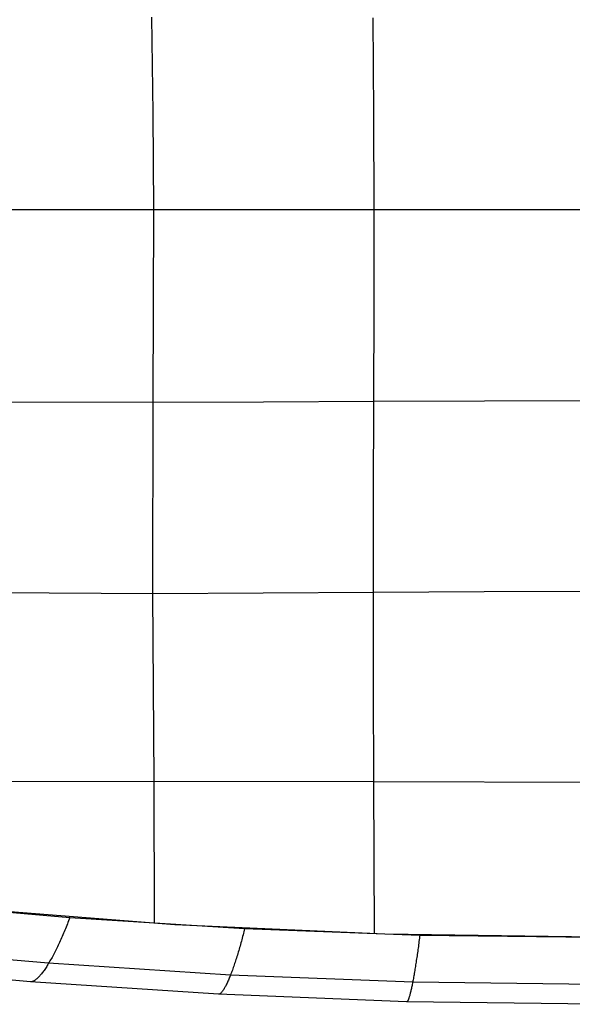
# Model space of a CAD drawing. Extents: x -383 to 1849, y -1185 to -529.
# Tile 620 of 656: x 549 to 713, y -1160 to -866. Entities that reach past the tile are written whole.
import ezdxf

# ---------------------------------------------------------------- set-up
doc = ezdxf.new("R2010")
doc.units = 0
doc.layers.add('PREDEFINITO', color=7, linetype='CONTINUOUS')

msp = doc.modelspace()

# ---------------------------------------------------------------- linework, layer by layer
at = {"layer": 'PREDEFINITO'}
for p, q in [((588.39, -894.32, 454.29), (588.02, -865.62, 453.27)), ((654.23, -894.47, 458.08), (654.02, -865.9, 457.09)), ((588.61, -923.04, 454.65), (588.39, -894.32, 454.29)), ((654.37, -923.05, 458.43), (654.23, -894.47, 458.08)), ((445.96, -922.99, 419.69), (1047, -922.99, 419.69)), ((588.57, -951.75, 454.31), (588.61, -923.04, 454.65)), ((654.37, -951.62, 458.1), (654.37, -923.05, 458.43)), ((588.4, -980.42, 453.36), (588.57, -951.75, 454.31)), ((654.28, -980.16, 457.13), (654.37, -951.62, 458.1)), ((522.98, -980.33, 447.33), (588.4, -980.42, 453.36)), ((588.33, -1037.46, 449.9), (588.4, -980.42, 453.36)), ((588.4, -980.42, 453.36), (621.34, -980.32, 455.54)), ((621.34, -980.32, 455.54), (654.28, -980.16, 457.13)), ((654.18, -1008.67, 455.53), (654.28, -980.16, 457.13)), ((654.28, -980.16, 457.13), (687.24, -980.01, 458.1)), ((687.24, -980.01, 458.1), (720.21, -979.94, 458.43)), ((654.13, -1037.14, 453.34), (654.18, -1008.67, 455.53)), ((465.99, -1036.82, 439.69), (588.33, -1037.46, 449.9)), ((588.33, -1037.46, 449.9), (654.13, -1037.14, 453.34)), ((588.76, -1093.3, 444.86), (588.33, -1037.46, 449.9)), ((654.13, -1037.14, 453.34), (687.16, -1036.89, 454.31)), ((654.17, -1065.53, 450.58), (654.13, -1037.14, 453.34)), ((687.16, -1036.89, 454.31), (720.21, -1036.76, 454.65)), ((654.27, -1093.59, 447.3), (654.17, -1065.53, 450.58)), ((467.88, -1093.39, 438.83), (654.27, -1093.59, 447.3)), ((588.81, -1135.88, 440.1), (588.76, -1093.3, 444.86)), ((654.41, -1138.96, 440.88), (654.27, -1093.59, 447.3)), ((654.27, -1093.59, 447.3), (720.21, -1093.74, 448.32)), ((511.5, -1129.61, 439), (563.56, -1134.14, 439.79)), ((594.87, -1136.25, 440.18), (521.93, -1130.62, 439.19)), ((562.84, -1136.04, 439.51), (562.65, -1136.51, 439.42)), ((563.02, -1135.56, 439.59), (562.84, -1136.04, 439.51)), ((563.2, -1135.09, 439.67), (563.02, -1135.56, 439.59)), ((563.38, -1134.62, 439.73), (563.2, -1135.09, 439.67)), ((563.56, -1134.14, 439.79), (563.38, -1134.62, 439.73)), ((563.56, -1134.14, 439.79), (615.72, -1137.39, 440.44)), ((561.7, -1138.83, 438.8), (561.5, -1139.29, 438.65)), ((561.89, -1138.37, 438.94), (561.7, -1138.83, 438.8)), ((562.09, -1137.91, 439.08), (561.89, -1138.37, 438.94)), ((562.28, -1137.45, 439.2), (562.09, -1137.91, 439.08)), ((562.47, -1136.98, 439.31), (562.28, -1137.45, 439.2)), ((562.65, -1136.51, 439.42), (562.47, -1136.98, 439.31)), ((657.51, -1139.06, 440.91), (594.87, -1136.25, 440.18)), ((615.36, -1138.83, 440.2), (615.24, -1139.31, 440.1)), ((615.48, -1138.35, 440.29), (615.36, -1138.83, 440.2)), ((615.6, -1137.87, 440.37), (615.48, -1138.35, 440.29)), ((615.72, -1137.39, 440.44), (615.6, -1137.87, 440.37)), ((615.72, -1137.39, 440.44), (667.95, -1139.34, 441.01)), ((720.21, -1139.99, 441.26), (657.51, -1139.06, 440.91)), ((560.31, -1141.96, 437.55), (560.1, -1142.39, 437.33)), ((560.51, -1141.52, 437.75), (560.31, -1141.96, 437.55)), ((560.71, -1141.09, 437.95), (560.51, -1141.52, 437.75)), ((560.91, -1140.64, 438.14), (560.71, -1141.09, 437.95)), ((561.11, -1140.2, 438.32), (560.91, -1140.64, 438.14)), ((561.31, -1139.75, 438.49), (561.11, -1140.2, 438.32)), ((561.5, -1139.29, 438.65), (561.31, -1139.75, 438.49)), ((614.61, -1141.68, 439.45), (614.48, -1142.15, 439.3)), ((614.74, -1141.21, 439.6), (614.61, -1141.68, 439.45)), ((614.86, -1140.74, 439.74), (614.74, -1141.21, 439.6)), ((614.99, -1140.27, 439.87), (614.86, -1140.74, 439.74)), ((615.12, -1139.79, 439.99), (614.99, -1140.27, 439.87)), ((615.24, -1139.31, 440.1), (615.12, -1139.79, 439.99)), ((667.64, -1141.77, 440.5), (667.58, -1142.25, 440.36)), ((667.71, -1141.29, 440.62), (667.64, -1141.77, 440.5)), ((667.77, -1140.8, 440.73), (667.71, -1141.29, 440.62)), ((667.83, -1140.32, 440.83), (667.77, -1140.8, 440.73)), ((667.89, -1139.83, 440.93), (667.83, -1140.32, 440.83)), ((667.95, -1139.34, 441.01), (667.89, -1139.83, 440.93)), ((667.95, -1139.34, 441.01), (720.21, -1139.99, 441.26)), ((557.26, -1147.77, 433.46), (516.63, -1144.26, 433.32)), ((558.88, -1144.85, 435.85), (558.68, -1145.24, 435.58)), ((559.08, -1144.45, 436.12), (558.88, -1144.85, 435.85)), ((559.29, -1144.05, 436.38), (559.08, -1144.45, 436.12)), ((559.49, -1143.64, 436.63), (559.29, -1144.05, 436.38)), ((559.7, -1143.23, 436.87), (559.49, -1143.64, 436.63)), ((559.9, -1142.81, 437.11), (559.7, -1143.23, 436.87)), ((560.1, -1142.39, 437.33), (559.9, -1142.81, 437.11)), ((613.68, -1144.89, 438.15), (613.54, -1145.33, 437.93)), ((613.81, -1144.44, 438.37), (613.68, -1144.89, 438.15)), ((613.95, -1143.99, 438.57), (613.81, -1144.44, 438.37)), ((614.08, -1143.54, 438.77), (613.95, -1143.99, 438.57)), ((614.21, -1143.08, 438.95), (614.08, -1143.54, 438.77)), ((614.35, -1142.62, 439.13), (614.21, -1143.08, 438.95)), ((614.48, -1142.15, 439.3), (614.35, -1142.62, 439.13)), ((667.26, -1144.63, 439.56), (667.19, -1145.1, 439.37)), ((667.32, -1144.16, 439.74), (667.26, -1144.63, 439.56)), ((667.39, -1143.69, 439.91), (667.32, -1144.16, 439.74)), ((667.45, -1143.21, 440.07), (667.39, -1143.69, 439.91)), ((667.52, -1142.73, 440.22), (667.45, -1143.21, 440.07)), ((667.58, -1142.25, 440.36), (667.52, -1142.73, 440.22)), ((557.26, -1147.77, 433.46), (557.07, -1148.09, 433.14)), ((557.46, -1147.43, 433.78), (557.26, -1147.77, 433.46)), ((611.51, -1151.26, 433.65), (557.26, -1147.77, 433.46)), ((557.66, -1147.08, 434.1), (557.46, -1147.43, 433.78)), ((557.86, -1146.73, 434.41), (557.66, -1147.08, 434.1)), ((558.07, -1146.36, 434.71), (557.86, -1146.73, 434.41)), ((558.27, -1145.99, 435.01), (558.07, -1146.36, 434.71)), ((558.47, -1145.62, 435.3), (558.27, -1145.99, 435.01)), ((558.68, -1145.24, 435.58), (558.47, -1145.62, 435.3)), ((612.73, -1147.87, 436.42), (612.59, -1148.27, 436.14)), ((612.86, -1147.46, 436.69), (612.73, -1147.87, 436.42)), ((613, -1147.04, 436.96), (612.86, -1147.46, 436.69)), ((613.14, -1146.62, 437.22), (613, -1147.04, 436.96)), ((613.27, -1146.2, 437.46), (613.14, -1146.62, 437.22)), ((613.41, -1145.77, 437.7), (613.27, -1146.2, 437.46)), ((613.54, -1145.33, 437.93), (613.41, -1145.77, 437.7)), ((666.79, -1147.82, 438.05), (666.72, -1148.26, 437.8)), ((666.86, -1147.38, 438.3), (666.79, -1147.82, 438.05)), ((666.92, -1146.93, 438.53), (666.86, -1147.38, 438.3)), ((666.99, -1146.48, 438.75), (666.92, -1146.93, 438.53)), ((667.06, -1146.02, 438.97), (666.99, -1146.48, 438.75)), ((667.13, -1145.56, 439.18), (667.06, -1146.02, 438.97)), ((667.19, -1145.1, 439.37), (667.13, -1145.56, 439.18)), ((551.81, -1153.3, 419.69), (508.09, -1149.36, 419.69)), ((555.34, -1150.64, 429.82), (555.15, -1150.88, 429.41)), ((555.53, -1150.39, 430.22), (555.34, -1150.64, 429.82)), ((555.72, -1150.14, 430.62), (555.53, -1150.39, 430.22)), ((555.91, -1149.87, 431), (555.72, -1150.14, 430.62)), ((556.1, -1149.59, 431.38), (555.91, -1149.87, 431)), ((556.29, -1149.31, 431.75), (556.1, -1149.59, 431.38)), ((556.49, -1149.02, 432.11), (556.29, -1149.31, 431.75)), ((556.68, -1148.71, 432.46), (556.49, -1149.02, 432.11)), ((556.87, -1148.41, 432.8), (556.68, -1148.71, 432.46)), ((557.07, -1148.09, 433.14), (556.87, -1148.41, 432.8)), ((611.78, -1150.55, 434.31), (611.64, -1150.91, 433.98)), ((611.91, -1150.19, 434.63), (611.78, -1150.55, 434.31)), ((612.05, -1149.82, 434.95), (611.91, -1150.19, 434.63)), ((612.18, -1149.44, 435.26), (612.05, -1149.82, 434.95)), ((612.32, -1149.06, 435.56), (612.18, -1149.44, 435.26)), ((612.45, -1148.67, 435.86), (612.32, -1149.06, 435.56)), ((612.59, -1148.27, 436.14), (612.45, -1148.67, 435.86)), ((666.31, -1150.76, 436.13), (666.24, -1151.16, 435.82)), ((666.38, -1150.36, 436.43), (666.31, -1150.76, 436.13)), ((666.45, -1149.95, 436.72), (666.38, -1150.36, 436.43)), ((666.51, -1149.54, 437), (666.45, -1149.95, 436.72)), ((666.58, -1149.12, 437.28), (666.51, -1149.54, 437)), ((666.65, -1148.69, 437.54), (666.58, -1149.12, 437.28)), ((666.72, -1148.26, 437.8), (666.65, -1148.69, 437.54)), ((607.88, -1157.01, 419.69), (551.81, -1153.3, 419.69)), ((551.93, -1153.3, 420.17), (551.81, -1153.3, 419.69)), ((552.06, -1153.29, 420.65), (551.93, -1153.3, 420.17)), ((552.19, -1153.26, 421.13), (552.06, -1153.29, 420.65)), ((552.33, -1153.23, 421.61), (552.19, -1153.26, 421.13)), ((552.47, -1153.19, 422.09), (552.33, -1153.23, 421.61)), ((552.61, -1153.13, 422.57), (552.47, -1153.19, 422.09)), ((552.76, -1153.06, 423.05), (552.61, -1153.13, 422.57)), ((552.91, -1152.98, 423.53), (552.76, -1153.06, 423.05)), ((553.07, -1152.89, 424.01), (552.91, -1152.98, 423.53)), ((553.22, -1152.79, 424.48), (553.07, -1152.89, 424.01)), ((553.38, -1152.67, 424.95), (553.22, -1152.79, 424.48)), ((553.55, -1152.54, 425.42), (553.38, -1152.67, 424.95)), ((553.72, -1152.4, 425.88), (553.55, -1152.54, 425.42)), ((553.89, -1152.25, 426.34), (553.72, -1152.4, 425.88)), ((554.06, -1152.09, 426.8), (553.89, -1152.25, 426.34)), ((554.24, -1151.91, 427.25), (554.06, -1152.09, 426.8)), ((554.41, -1151.73, 427.69), (554.24, -1151.91, 427.25)), ((554.59, -1151.53, 428.13), (554.41, -1151.73, 427.69)), ((554.78, -1151.33, 428.56), (554.59, -1151.53, 428.13)), ((554.96, -1151.11, 428.99), (554.78, -1151.33, 428.56)), ((555.15, -1150.88, 429.41), (554.96, -1151.11, 428.99)), ((610.48, -1153.69, 430.72), (610.35, -1153.95, 430.32)), ((610.61, -1153.41, 431.12), (610.48, -1153.69, 430.72)), ((610.73, -1153.13, 431.51), (610.61, -1153.41, 431.12)), ((610.86, -1152.84, 431.89), (610.73, -1153.13, 431.51)), ((610.99, -1152.54, 432.26), (610.86, -1152.84, 431.89)), ((611.12, -1152.23, 432.62), (610.99, -1152.54, 432.26)), ((611.25, -1151.91, 432.97), (611.12, -1152.23, 432.62)), ((611.38, -1151.59, 433.31), (611.25, -1151.91, 432.97)), ((611.51, -1151.26, 433.65), (611.38, -1151.59, 433.31)), ((611.64, -1150.91, 433.98), (611.51, -1151.26, 433.65)), ((665.84, -1153.39, 433.85), (611.51, -1151.26, 433.65)), ((665.77, -1153.72, 433.5), (665.71, -1154.05, 433.15)), ((665.84, -1153.39, 433.85), (665.77, -1153.72, 433.5)), ((665.9, -1153.03, 434.19), (665.84, -1153.39, 433.85)), ((720.21, -1154.11, 433.94), (665.84, -1153.39, 433.85)), ((665.97, -1152.67, 434.53), (665.9, -1153.03, 434.19)), ((666.04, -1152.3, 434.86), (665.97, -1152.67, 434.53)), ((666.11, -1151.93, 435.19), (666.04, -1152.3, 434.86)), ((666.17, -1151.55, 435.51), (666.11, -1151.93, 435.19)), ((666.24, -1151.16, 435.82), (666.17, -1151.55, 435.51)), ((608.51, -1156.74, 423.06), (608.41, -1156.81, 422.58)), ((608.61, -1156.65, 423.54), (608.51, -1156.74, 423.06)), ((608.71, -1156.55, 424.02), (608.61, -1156.65, 423.54)), ((608.82, -1156.44, 424.5), (608.71, -1156.55, 424.02)), ((608.92, -1156.32, 424.97), (608.82, -1156.44, 424.5)), ((609.03, -1156.18, 425.44), (608.92, -1156.32, 424.97)), ((609.15, -1156.04, 425.91), (609.03, -1156.18, 425.44)), ((609.26, -1155.88, 426.38), (609.15, -1156.04, 425.91)), ((609.37, -1155.71, 426.84), (609.26, -1155.88, 426.38)), ((609.49, -1155.53, 427.29), (609.37, -1155.71, 426.84)), ((609.61, -1155.33, 427.74), (609.49, -1155.53, 427.29)), ((609.73, -1155.13, 428.19), (609.61, -1155.33, 427.74)), ((609.85, -1154.92, 428.63), (609.73, -1155.13, 428.19)), ((609.98, -1154.69, 429.06), (609.85, -1154.92, 428.63)), ((610.1, -1154.46, 429.49), (609.98, -1154.69, 429.06)), ((610.22, -1154.21, 429.91), (610.1, -1154.46, 429.49)), ((610.35, -1153.95, 430.32), (610.22, -1154.21, 429.91)), ((665.13, -1156.63, 429.59), (665.07, -1156.87, 429.16)), ((665.19, -1156.38, 430.02), (665.13, -1156.63, 429.59)), ((665.26, -1156.12, 430.44), (665.19, -1156.38, 430.02)), ((665.32, -1155.85, 430.85), (665.26, -1156.12, 430.44)), ((665.39, -1155.57, 431.26), (665.32, -1155.85, 430.85)), ((665.45, -1155.29, 431.65), (665.39, -1155.57, 431.26)), ((665.51, -1154.99, 432.04), (665.45, -1155.29, 431.65)), ((665.58, -1154.68, 432.42), (665.51, -1154.99, 432.04)), ((665.64, -1154.37, 432.79), (665.58, -1154.68, 432.42)), ((665.71, -1154.05, 433.15), (665.64, -1154.37, 432.79)), ((664.03, -1159.25, 419.69), (607.88, -1157.01, 419.69)), ((607.96, -1157.01, 420.17), (607.88, -1157.01, 419.69)), ((608.04, -1156.99, 420.65), (607.96, -1157.01, 420.17)), ((608.13, -1156.97, 421.13), (608.04, -1156.99, 420.65)), ((608.22, -1156.93, 421.61), (608.13, -1156.97, 421.13)), ((608.31, -1156.88, 422.1), (608.22, -1156.93, 421.61)), ((608.41, -1156.81, 422.58), (608.31, -1156.88, 422.1)), ((664.07, -1159.24, 420.17), (664.03, -1159.25, 419.69)), ((720.21, -1159.99, 419.69), (664.03, -1159.25, 419.69)), ((664.11, -1159.23, 420.65), (664.07, -1159.24, 420.17)), ((664.15, -1159.2, 421.14), (664.11, -1159.23, 420.65)), ((664.2, -1159.15, 421.62), (664.15, -1159.2, 421.14)), ((664.24, -1159.1, 422.11), (664.2, -1159.15, 421.62)), ((664.29, -1159.04, 422.6), (664.24, -1159.1, 422.11)), ((664.34, -1158.96, 423.08), (664.29, -1159.04, 422.6)), ((664.39, -1158.87, 423.57), (664.34, -1158.96, 423.08)), ((664.44, -1158.77, 424.05), (664.39, -1158.87, 423.57)), ((664.49, -1158.66, 424.53), (664.44, -1158.77, 424.05)), ((664.55, -1158.53, 425.01), (664.49, -1158.66, 424.53)), ((664.6, -1158.39, 425.49), (664.55, -1158.53, 425.01)), ((664.66, -1158.24, 425.96), (664.6, -1158.39, 425.49)), ((664.71, -1158.08, 426.43), (664.66, -1158.24, 425.96)), ((664.77, -1157.91, 426.9), (664.71, -1158.08, 426.43)), ((664.83, -1157.72, 427.36), (664.77, -1157.91, 426.9)), ((664.89, -1157.53, 427.82), (664.83, -1157.72, 427.36)), ((664.95, -1157.32, 428.27), (664.89, -1157.53, 427.82)), ((665.01, -1157.1, 428.72), (664.95, -1157.32, 428.27)), ((665.07, -1156.87, 429.16), (665.01, -1157.1, 428.72))]:
    msp.add_line(p, q, dxfattribs=at)
at = {"layer": 'PREDEFINITO', "extrusion": (-5.37947e-06, 0.999997, 0.002608)}
msp.add_arc((-720.17, -1256.57, -921.85), 1718.66, 81.49412, 90.00135, dxfattribs=at)

doc.saveas('drawing.dxf')
